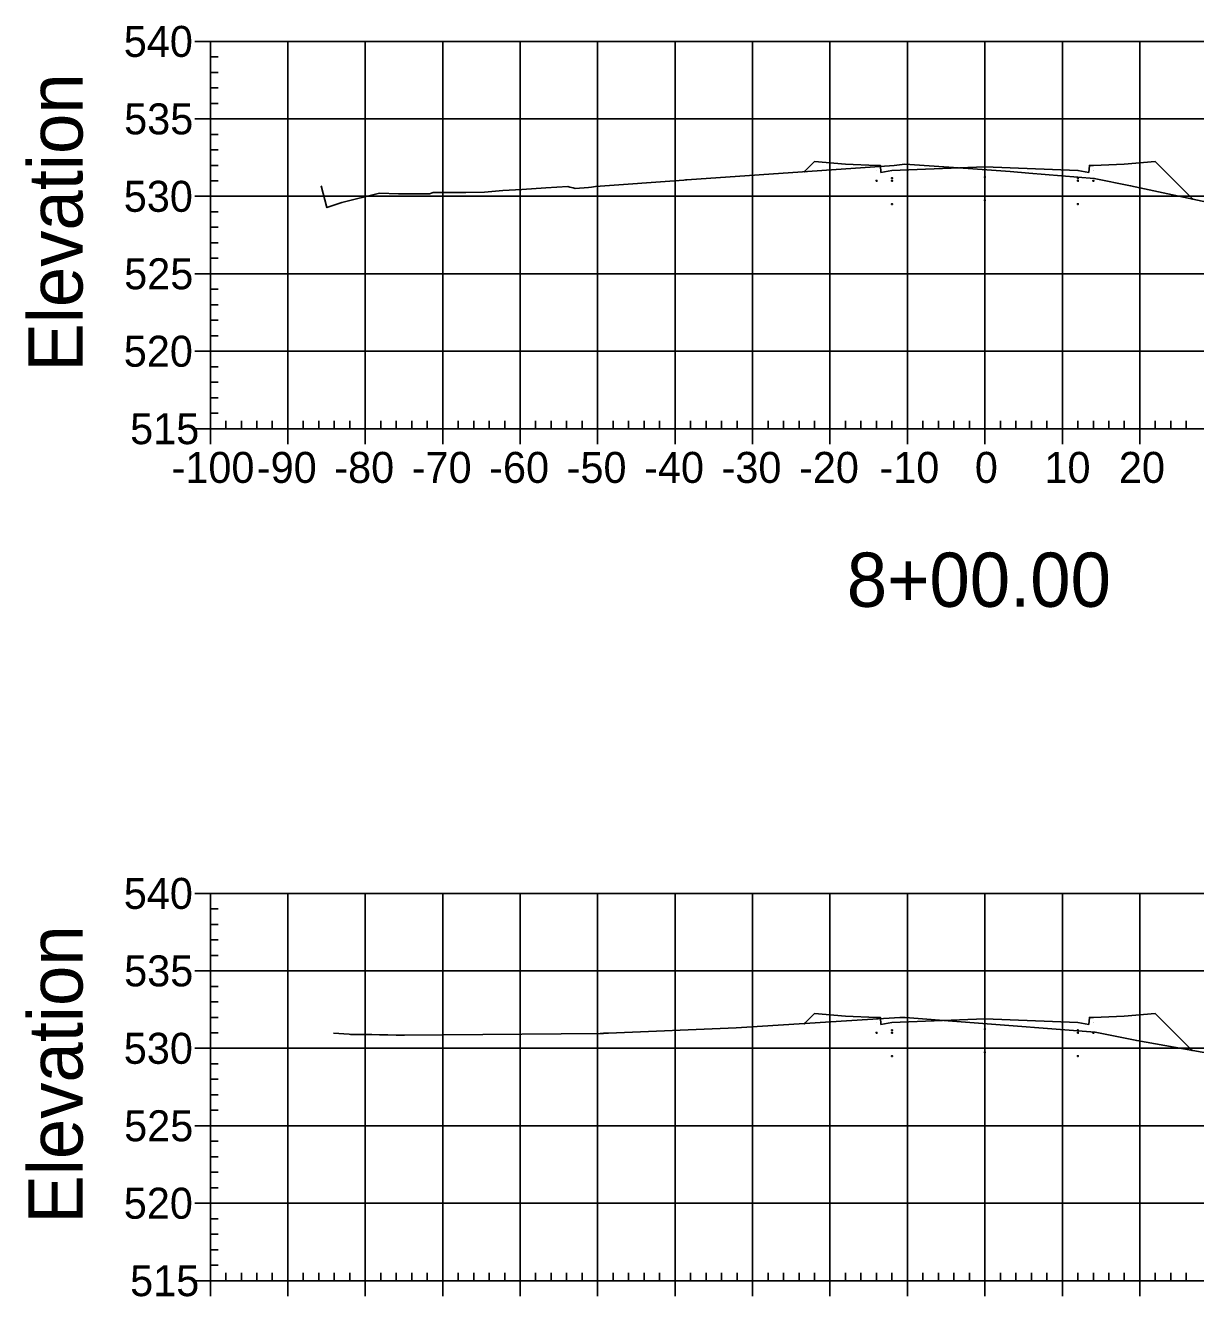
# Model space of a CAD drawing. Extents: x 708103 to 717568, y 374476 to 378707.
# Drawn here: x 716232.6 to 716383.7, y 377336 to 377500.1 of the extents above; entities that cross this region are included whole.
import ezdxf

# ---------------------------------------------------------------- set-up
doc = ezdxf.new("R2010")
doc.units = 0
for name, color, linetype in [('1', 7, 'Continuous'), ('14', 7, 'Continuous'), ('22', 7, 'Continuous'), ('57', 7, 'Continuous'), ('60', 7, 'Continuous'), ('Existing', 7, 'Continuous')]:
    doc.layers.add(name, color=color, linetype=linetype)

msp = doc.modelspace()

# ---------------------------------------------------------------- linework, layer by layer
for points in [[(716342.45, 377480.02), (716342.55, 377480.02), (716342.55, 377480.12), (716342.45, 377480.12)], [(716344.45, 377480.36), (716344.55, 377480.36), (716344.55, 377480.46), (716344.45, 377480.46)], [(716344.45, 377480.02), (716344.55, 377480.02), (716344.55, 377480.12), (716344.45, 377480.12)], [(716356.45, 377480.5), (716356.55, 377480.5), (716356.55, 377480.6), (716356.45, 377480.6)], [(716368.45, 377480.36), (716368.55, 377480.36), (716368.55, 377480.46), (716368.45, 377480.46)], [(716368.45, 377480.02), (716368.55, 377480.02), (716368.55, 377480.12), (716368.45, 377480.12)], [(716370.45, 377480.02), (716370.55, 377480.02), (716370.55, 377480.12), (716370.45, 377480.12)], [(716356.45, 377477.5), (716356.55, 377477.5), (716356.55, 377477.6), (716356.45, 377477.6)], [(716344.45, 377477.02), (716344.55, 377477.02), (716344.55, 377477.12), (716344.45, 377477.12)], [(716368.45, 377477.02), (716368.55, 377477.02), (716368.55, 377477.12), (716368.45, 377477.12)], [(716342.45, 377370.02), (716342.55, 377370.02), (716342.55, 377370.12), (716342.45, 377370.12)], [(716344.45, 377370.35), (716344.55, 377370.35), (716344.55, 377370.45), (716344.45, 377370.45)], [(716344.45, 377370.02), (716344.55, 377370.02), (716344.55, 377370.12), (716344.45, 377370.12)], [(716356.45, 377370.5), (716356.55, 377370.5), (716356.55, 377370.6), (716356.45, 377370.6)], [(716368.45, 377370.35), (716368.55, 377370.35), (716368.55, 377370.45), (716368.45, 377370.45)], [(716368.45, 377370.02), (716368.55, 377370.02), (716368.55, 377370.12), (716368.45, 377370.12)], [(716370.45, 377370.02), (716370.55, 377370.02), (716370.55, 377370.12), (716370.45, 377370.12)], [(716356.45, 377367.5), (716356.55, 377367.5), (716356.55, 377367.6), (716356.45, 377367.6)], [(716344.45, 377367.02), (716344.55, 377367.02), (716344.55, 377367.12), (716344.45, 377367.12)], [(716368.45, 377367.02), (716368.55, 377367.02), (716368.55, 377367.12), (716368.45, 377367.12)]]:
    msp.add_lwpolyline(points, close=True)
at = {"layer": '14'}
for points in [[(716333.2, 377481.26), (716333.2, 377481.31), (716333.2, 377481.26), (716333.15, 377481.26), (716333.2, 377481.26), (716333.2, 377481.21), (716333.2, 377481.26), (716333.25, 377481.26)], [(716383.34, 377477.71), (716383.34, 377477.76), (716383.34, 377477.71), (716383.29, 377477.71), (716383.34, 377477.71), (716383.34, 377477.66), (716383.34, 377477.71), (716383.39, 377477.71)], [(716333.22, 377371.27), (716333.22, 377371.32), (716333.22, 377371.27), (716333.17, 377371.27), (716333.22, 377371.27), (716333.22, 377371.22), (716333.22, 377371.27), (716333.27, 377371.27)], [(716383.23, 377367.82), (716383.23, 377367.87), (716383.23, 377367.82), (716383.18, 377367.82), (716383.23, 377367.82), (716383.23, 377367.77), (716383.23, 377367.82), (716383.28, 377367.82)]]:
    msp.add_lwpolyline(points, dxfattribs=at)
at = {"layer": '22'}
for points in [[(716333.2, 377481.26), (716334.5, 377482.55), (716338.5, 377482.23), (716342.5, 377482.07), (716343, 377482.07), (716343.08, 377481.16), (716344.5, 377481.41), (716356.5, 377481.89), (716368.5, 377481.41), (716369.91, 377481.16), (716370, 377482.07), (716370.5, 377482.07), (716374.5, 377482.23), (716378.5, 377482.55), (716383.34, 377477.71)], [(716333.22, 377371.27), (716334.5, 377372.55), (716338.5, 377372.23), (716342.5, 377372.07), (716343, 377372.07), (716343.08, 377371.15), (716344.5, 377371.4), (716356.5, 377371.88), (716368.5, 377371.4), (716369.91, 377371.15), (716370, 377372.07), (716370.5, 377372.07), (716374.5, 377372.23), (716378.5, 377372.55), (716383.23, 377367.82)]]:
    msp.add_lwpolyline(points, dxfattribs=at)
at = {"layer": '57'}
for p, q in [((716254.5, 377498.07), (716256.5, 377498.07)), ((716256.5, 377498.07), (716456.5, 377498.07)), ((716256.5, 377448.07), (716256.5, 377498.07)), ((716256.5, 377448.07), (716256.5, 377498.07)), ((716266.5, 377448.07), (716266.5, 377498.07)), ((716276.5, 377448.07), (716276.5, 377498.07)), ((716286.5, 377448.07), (716286.5, 377498.07)), ((716296.5, 377448.07), (716296.5, 377498.07)), ((716306.5, 377448.07), (716306.5, 377498.07)), ((716316.5, 377448.07), (716316.5, 377498.07)), ((716326.5, 377448.07), (716326.5, 377498.07)), ((716336.5, 377448.07), (716336.5, 377498.07)), ((716346.5, 377448.07), (716346.5, 377498.07)), ((716356.5, 377448.07), (716356.5, 377498.07)), ((716366.5, 377448.07), (716366.5, 377498.07)), ((716376.5, 377448.07), (716376.5, 377498.07)), ((716256.5, 377496.07), (716257.5, 377496.07)), ((716256.5, 377494.07), (716257.5, 377494.07)), ((716256.5, 377492.07), (716257.5, 377492.07)), ((716256.5, 377490.07), (716257.5, 377490.07)), ((716254.5, 377488.07), (716256.5, 377488.07)), ((716256.5, 377488.07), (716456.5, 377488.07)), ((716256.5, 377486.07), (716257.5, 377486.07)), ((716256.5, 377484.07), (716257.5, 377484.07)), ((716256.5, 377482.07), (716257.5, 377482.07)), ((716256.5, 377480.07), (716257.5, 377480.07)), ((716254.5, 377478.07), (716256.5, 377478.07)), ((716256.5, 377478.07), (716456.5, 377478.07)), ((716256.5, 377476.07), (716257.5, 377476.07)), ((716256.5, 377474.07), (716257.5, 377474.07)), ((716256.5, 377472.07), (716257.5, 377472.07)), ((716256.5, 377470.07), (716257.5, 377470.07)), ((716254.5, 377468.07), (716256.5, 377468.07)), ((716256.5, 377468.07), (716456.5, 377468.07)), ((716256.5, 377466.07), (716257.5, 377466.07)), ((716256.5, 377464.07), (716257.5, 377464.07)), ((716256.5, 377462.07), (716257.5, 377462.07)), ((716256.5, 377460.07), (716257.5, 377460.07)), ((716254.5, 377458.07), (716256.5, 377458.07)), ((716256.5, 377458.07), (716456.5, 377458.07)), ((716256.5, 377456.07), (716257.5, 377456.07)), ((716256.5, 377454.07), (716257.5, 377454.07)), ((716256.5, 377452.07), (716257.5, 377452.07)), ((716256.5, 377450.07), (716257.5, 377450.07)), ((716254.5, 377448.07), (716256.5, 377448.07)), ((716256.5, 377448.07), (716456.5, 377448.07)), ((716256.5, 377448.07), (716456.5, 377448.07)), ((716256.5, 377446.07), (716256.5, 377448.07)), ((716258.5, 377448.07), (716258.5, 377449.07)), ((716260.5, 377448.07), (716260.5, 377449.07)), ((716262.5, 377448.07), (716262.5, 377449.07)), ((716264.5, 377448.07), (716264.5, 377449.07)), ((716266.5, 377446.07), (716266.5, 377448.07)), ((716268.5, 377448.07), (716268.5, 377449.07)), ((716270.5, 377448.07), (716270.5, 377449.07)), ((716272.5, 377448.07), (716272.5, 377449.07)), ((716274.5, 377448.07), (716274.5, 377449.07)), ((716276.5, 377446.07), (716276.5, 377448.07)), ((716278.5, 377448.07), (716278.5, 377449.07)), ((716280.5, 377448.07), (716280.5, 377449.07)), ((716282.5, 377448.07), (716282.5, 377449.07)), ((716284.5, 377448.07), (716284.5, 377449.07)), ((716286.5, 377446.07), (716286.5, 377448.07)), ((716288.5, 377448.07), (716288.5, 377449.07)), ((716290.5, 377448.07), (716290.5, 377449.07)), ((716292.5, 377448.07), (716292.5, 377449.07)), ((716294.5, 377448.07), (716294.5, 377449.07)), ((716296.5, 377446.07), (716296.5, 377448.07)), ((716298.5, 377448.07), (716298.5, 377449.07)), ((716300.5, 377448.07), (716300.5, 377449.07)), ((716302.5, 377448.07), (716302.5, 377449.07)), ((716304.5, 377448.07), (716304.5, 377449.07)), ((716306.5, 377446.07), (716306.5, 377448.07)), ((716308.5, 377448.07), (716308.5, 377449.07)), ((716310.5, 377448.07), (716310.5, 377449.07)), ((716312.5, 377448.07), (716312.5, 377449.07)), ((716314.5, 377448.07), (716314.5, 377449.07)), ((716316.5, 377446.07), (716316.5, 377448.07)), ((716318.5, 377448.07), (716318.5, 377449.07)), ((716320.5, 377448.07), (716320.5, 377449.07)), ((716322.5, 377448.07), (716322.5, 377449.07)), ((716324.5, 377448.07), (716324.5, 377449.07)), ((716326.5, 377446.07), (716326.5, 377448.07)), ((716328.5, 377448.07), (716328.5, 377449.07)), ((716330.5, 377448.07), (716330.5, 377449.07)), ((716332.5, 377448.07), (716332.5, 377449.07)), ((716334.5, 377448.07), (716334.5, 377449.07)), ((716336.5, 377446.07), (716336.5, 377448.07)), ((716338.5, 377448.07), (716338.5, 377449.07)), ((716340.5, 377448.07), (716340.5, 377449.07)), ((716342.5, 377448.07), (716342.5, 377449.07)), ((716344.5, 377448.07), (716344.5, 377449.07)), ((716346.5, 377446.07), (716346.5, 377448.07)), ((716348.5, 377448.07), (716348.5, 377449.07)), ((716350.5, 377448.07), (716350.5, 377449.07)), ((716352.5, 377448.07), (716352.5, 377449.07)), ((716354.5, 377448.07), (716354.5, 377449.07)), ((716356.5, 377446.07), (716356.5, 377448.07)), ((716358.5, 377448.07), (716358.5, 377449.07)), ((716360.5, 377448.07), (716360.5, 377449.07)), ((716362.5, 377448.07), (716362.5, 377449.07)), ((716364.5, 377448.07), (716364.5, 377449.07)), ((716366.5, 377446.07), (716366.5, 377448.07)), ((716368.5, 377448.07), (716368.5, 377449.07)), ((716370.5, 377448.07), (716370.5, 377449.07)), ((716372.5, 377448.07), (716372.5, 377449.07)), ((716374.5, 377448.07), (716374.5, 377449.07)), ((716376.5, 377446.07), (716376.5, 377448.07)), ((716378.5, 377448.07), (716378.5, 377449.07)), ((716380.5, 377448.07), (716380.5, 377449.07)), ((716382.5, 377448.07), (716382.5, 377449.07)), ((716254.5, 377388.07), (716256.5, 377388.07)), ((716256.5, 377388.07), (716456.5, 377388.07)), ((716256.5, 377338.07), (716256.5, 377388.07)), ((716256.5, 377338.07), (716256.5, 377388.07)), ((716266.5, 377338.07), (716266.5, 377388.07)), ((716276.5, 377338.07), (716276.5, 377388.07)), ((716286.5, 377338.07), (716286.5, 377388.07)), ((716296.5, 377338.07), (716296.5, 377388.07)), ((716306.5, 377338.07), (716306.5, 377388.07)), ((716316.5, 377338.07), (716316.5, 377388.07)), ((716326.5, 377338.07), (716326.5, 377388.07)), ((716336.5, 377338.07), (716336.5, 377388.07)), ((716346.5, 377338.07), (716346.5, 377388.07)), ((716356.5, 377338.07), (716356.5, 377388.07)), ((716366.5, 377338.07), (716366.5, 377388.07)), ((716376.5, 377338.07), (716376.5, 377388.07)), ((716256.5, 377386.07), (716257.5, 377386.07)), ((716256.5, 377384.07), (716257.5, 377384.07)), ((716256.5, 377382.07), (716257.5, 377382.07)), ((716256.5, 377380.07), (716257.5, 377380.07)), ((716254.5, 377378.07), (716256.5, 377378.07)), ((716256.5, 377378.07), (716456.5, 377378.07)), ((716256.5, 377376.07), (716257.5, 377376.07)), ((716256.5, 377374.07), (716257.5, 377374.07)), ((716256.5, 377372.07), (716257.5, 377372.07)), ((716256.5, 377370.07), (716257.5, 377370.07)), ((716254.5, 377368.07), (716256.5, 377368.07)), ((716256.5, 377368.07), (716456.5, 377368.07)), ((716256.5, 377366.07), (716257.5, 377366.07)), ((716256.5, 377364.07), (716257.5, 377364.07)), ((716256.5, 377362.07), (716257.5, 377362.07)), ((716256.5, 377360.07), (716257.5, 377360.07)), ((716254.5, 377358.07), (716256.5, 377358.07)), ((716256.5, 377358.07), (716456.5, 377358.07)), ((716256.5, 377356.07), (716257.5, 377356.07)), ((716256.5, 377354.07), (716257.5, 377354.07)), ((716256.5, 377352.07), (716257.5, 377352.07)), ((716256.5, 377350.07), (716257.5, 377350.07)), ((716254.5, 377348.07), (716256.5, 377348.07)), ((716256.5, 377348.07), (716456.5, 377348.07)), ((716256.5, 377346.07), (716257.5, 377346.07)), ((716256.5, 377344.07), (716257.5, 377344.07)), ((716256.5, 377342.07), (716257.5, 377342.07)), ((716256.5, 377340.07), (716257.5, 377340.07)), ((716254.5, 377338.07), (716256.5, 377338.07)), ((716256.5, 377338.07), (716456.5, 377338.07)), ((716256.5, 377338.07), (716456.5, 377338.07)), ((716256.5, 377336.07), (716256.5, 377338.07)), ((716258.5, 377338.07), (716258.5, 377339.07)), ((716260.5, 377338.07), (716260.5, 377339.07)), ((716262.5, 377338.07), (716262.5, 377339.07)), ((716264.5, 377338.07), (716264.5, 377339.07)), ((716266.5, 377336.07), (716266.5, 377338.07)), ((716268.5, 377338.07), (716268.5, 377339.07)), ((716270.5, 377338.07), (716270.5, 377339.07)), ((716272.5, 377338.07), (716272.5, 377339.07)), ((716274.5, 377338.07), (716274.5, 377339.07)), ((716276.5, 377336.07), (716276.5, 377338.07)), ((716278.5, 377338.07), (716278.5, 377339.07)), ((716280.5, 377338.07), (716280.5, 377339.07)), ((716282.5, 377338.07), (716282.5, 377339.07)), ((716284.5, 377338.07), (716284.5, 377339.07)), ((716286.5, 377336.07), (716286.5, 377338.07)), ((716288.5, 377338.07), (716288.5, 377339.07)), ((716290.5, 377338.07), (716290.5, 377339.07)), ((716292.5, 377338.07), (716292.5, 377339.07)), ((716294.5, 377338.07), (716294.5, 377339.07)), ((716296.5, 377336.07), (716296.5, 377338.07)), ((716298.5, 377338.07), (716298.5, 377339.07)), ((716300.5, 377338.07), (716300.5, 377339.07)), ((716302.5, 377338.07), (716302.5, 377339.07)), ((716304.5, 377338.07), (716304.5, 377339.07)), ((716306.5, 377336.07), (716306.5, 377338.07)), ((716308.5, 377338.07), (716308.5, 377339.07)), ((716310.5, 377338.07), (716310.5, 377339.07)), ((716312.5, 377338.07), (716312.5, 377339.07)), ((716314.5, 377338.07), (716314.5, 377339.07)), ((716316.5, 377336.07), (716316.5, 377338.07)), ((716318.5, 377338.07), (716318.5, 377339.07)), ((716320.5, 377338.07), (716320.5, 377339.07)), ((716322.5, 377338.07), (716322.5, 377339.07)), ((716324.5, 377338.07), (716324.5, 377339.07)), ((716326.5, 377336.07), (716326.5, 377338.07)), ((716328.5, 377338.07), (716328.5, 377339.07)), ((716330.5, 377338.07), (716330.5, 377339.07)), ((716332.5, 377338.07), (716332.5, 377339.07)), ((716334.5, 377338.07), (716334.5, 377339.07)), ((716336.5, 377336.07), (716336.5, 377338.07)), ((716338.5, 377338.07), (716338.5, 377339.07)), ((716340.5, 377338.07), (716340.5, 377339.07)), ((716342.5, 377338.07), (716342.5, 377339.07)), ((716344.5, 377338.07), (716344.5, 377339.07)), ((716346.5, 377336.07), (716346.5, 377338.07)), ((716348.5, 377338.07), (716348.5, 377339.07)), ((716350.5, 377338.07), (716350.5, 377339.07)), ((716352.5, 377338.07), (716352.5, 377339.07)), ((716354.5, 377338.07), (716354.5, 377339.07)), ((716356.5, 377336.07), (716356.5, 377338.07)), ((716358.5, 377338.07), (716358.5, 377339.07)), ((716360.5, 377338.07), (716360.5, 377339.07)), ((716362.5, 377338.07), (716362.5, 377339.07)), ((716364.5, 377338.07), (716364.5, 377339.07)), ((716366.5, 377336.07), (716366.5, 377338.07)), ((716368.5, 377338.07), (716368.5, 377339.07)), ((716370.5, 377338.07), (716370.5, 377339.07)), ((716372.5, 377338.07), (716372.5, 377339.07)), ((716374.5, 377338.07), (716374.5, 377339.07)), ((716376.5, 377336.07), (716376.5, 377338.07)), ((716378.5, 377338.07), (716378.5, 377339.07)), ((716380.5, 377338.07), (716380.5, 377339.07)), ((716382.5, 377338.07), (716382.5, 377339.07))]:
    msp.add_line(p, q, dxfattribs=at)
at = {"layer": 'Existing'}
for points in [[(716270.81, 377479.43), (716271.55, 377476.61), (716273.48, 377477.29), (716278.34, 377478.48), (716280.77, 377478.4), (716282.74, 377478.38), (716284.78, 377478.37), (716285.28, 377478.55), (716287.3, 377478.55), (716289.49, 377478.57), (716291.89, 377478.61), (716294.26, 377478.82), (716296.71, 377478.95), (716299.83, 377479.15), (716302.65, 377479.33), (716302.89, 377479.27), (716303.36, 377479.16), (716303.6, 377479.09), (716305.3, 377479.22), (716305.72, 377479.25), (716306.21, 377479.32), (716317.64, 377480.17), (716317.85, 377480.19), (716317.91, 377480.19), (716317.94, 377480.19), (716318.02, 377480.2), (716344.77, 377482.06), (716346.18, 377482.21), (716354.34, 377481.66), (716359.77, 377481.27), (716362.17, 377481.07), (716370.62, 377480.38), (716375.3, 377479.44), (716385.75, 377477.19)], [(716272.4, 377370.03), (716274.42, 377369.89), (716274.61, 377369.87), (716275.81, 377369.87), (716277.33, 377369.85), (716278.35, 377369.83), (716279.42, 377369.81), (716280.5, 377369.78), (716281.56, 377369.76), (716306.82, 377370), (716306.89, 377370), (716306.96, 377370), (716307.03, 377370), (716307.09, 377370), (716307.15, 377370), (716307.22, 377370), (716307.32, 377370.01), (716307.9, 377370.04), (716324.4, 377370.73), (716342.04, 377371.82), (716345.52, 377372.07), (716346.22, 377372.07), (716354.01, 377371.46), (716370.74, 377370.15), (716376.1, 377369.07), (716386.97, 377367.16)]]:
    msp.add_lwpolyline(points, dxfattribs=at)

# ---------------------------------------------------------------- texts
at = {"layer": '1'}
msp.add_text('8+00.00', height=7, dxfattribs=at).set_placement((716338.67, 377425.07))
at = {"layer": '14'}
for p in [(716338.46, 377482.18), (716338.46, 377481.52), (716342.46, 377481.36), (716370.46, 377481.36), (716374.46, 377482.18), (716374.46, 377481.52), (716338.46, 377372.18), (716338.46, 377371.51), (716342.46, 377371.35), (716370.46, 377371.35), (716374.46, 377372.18), (716374.46, 377371.51)]:
    msp.add_text('+', height=0.1, dxfattribs=at).set_placement(p)
at = {"layer": '57'}
for s, p in [('540', (716245.32, 377496.07)), ('535', (716245.37, 377486.07)), ('530', (716245.32, 377476.07)), ('525', (716245.37, 377466.07)), ('520', (716245.32, 377456.07)), ('515', (716246.14, 377446.07)), ('-100', (716251.49, 377441.07)), ('-90', (716262.5, 377441.07)), ('-80', (716272.5, 377441.07)), ('-70', (716282.5, 377441.07)), ('-60', (716292.5, 377441.07)), ('-50', (716302.5, 377441.07)), ('-40', (716312.5, 377441.07)), ('-30', (716322.5, 377441.07)), ('-20', (716332.5, 377441.07)), ('-10', (716342.88, 377441.07)), ('0', (716355.2, 377441.07)), ('10', (716364.19, 377441.07)), ('20', (716373.8, 377441.07)), ('540', (716245.32, 377386.07)), ('535', (716245.37, 377376.07)), ('530', (716245.32, 377366.07)), ('525', (716245.37, 377356.07)), ('520', (716245.32, 377346.07)), ('515', (716246.14, 377336.07))]:
    msp.add_text(s, height=4, dxfattribs=at).set_placement(p)
at = {"layer": '60'}
for p in [(716240, 377455.44), (716240, 377345.44)]:
    msp.add_text('Elevation', height=7, rotation=90, dxfattribs=at).set_placement(p)

doc.saveas('drawing.dxf')
